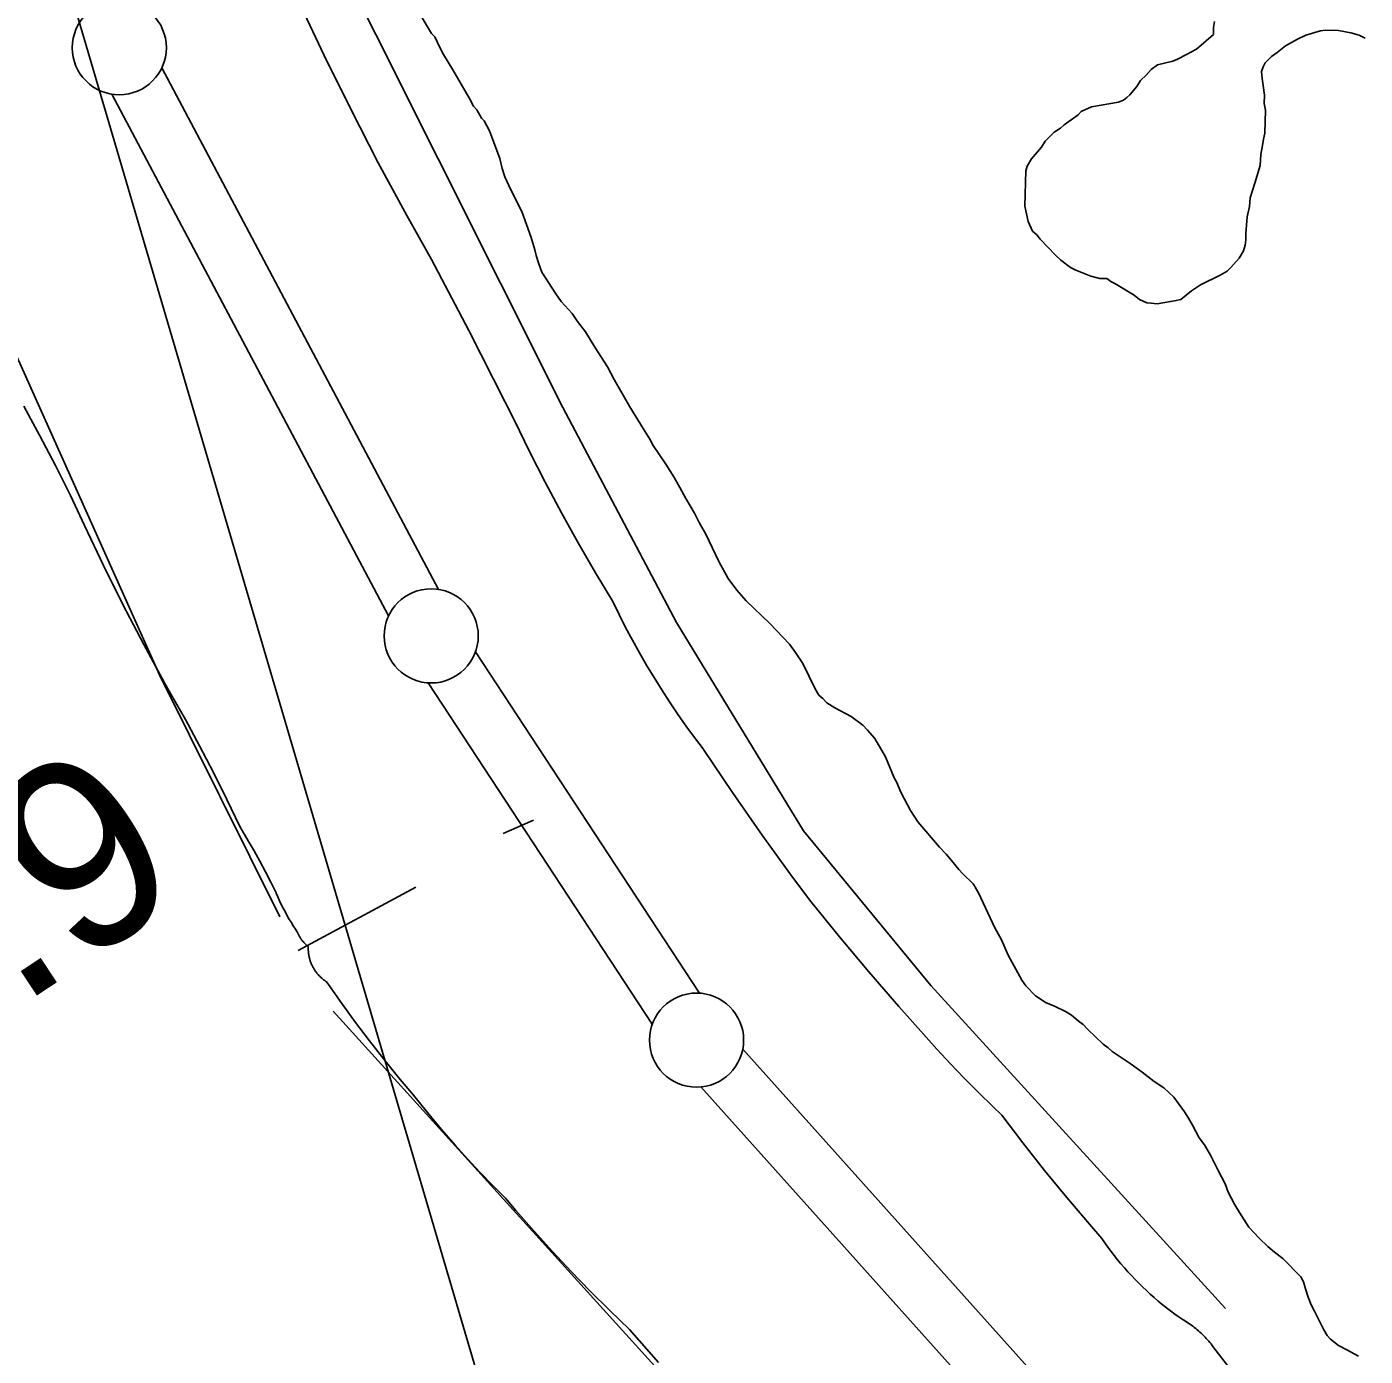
# Model space of a CAD drawing. Extents: x 3172231 to 3210228, y 940198 to 965780.
# Drawn here: x 3188694 to 3189405, y 946857 to 947563 of the extents above; entities that cross this region are included whole.
import ezdxf

# ---------------------------------------------------------------- set-up
doc = ezdxf.new("R2010")
doc.units = 0
for name, color, linetype in [('V-LEVE-TOET', 7, 'Continuous'), ('V-SITE-VEGE', 7, 'Continuous'), ('V-SURV-IDEN', 7, 'Continuous'), ('V-SURV-LINE', 7, 'Continuous'), ('V-TOPO-BNDY', 7, 'Continuous'), ('V-TOPO-SHOR', 7, 'Continuous')]:
    doc.layers.add(name, color=color, linetype=linetype)

msp = doc.modelspace()

# ---------------------------------------------------------------- linework, layer by layer
at = {"layer": 'V-LEVE-TOET'}
for points in [[(3188837.975, 947576.62), (3188851.625, 947547.768), (3188865.775, 947519.158), (3188880.422, 947490.799), (3188895.563, 947462.7), (3188908.654, 947439.31), (3188908.654, 947439.31), (3188928.601, 947401.611), (3188947.91, 947363.577), (3188952.72, 947353.845), (3188952.72, 947353.845), (3188960.775, 947337.353), (3188969.115, 947321.003), (3188977.737, 947304.8), (3188986.641, 947288.751), (3188995.823, 947272.859), (3189004.953, 947257.663), (3189004.953, 947257.663), (3189008.317, 947250.771), (3189011.801, 947243.941), (3189015.401, 947237.171), (3189019.123, 947230.465), (3189022.959, 947223.826), (3189026.909, 947217.254), (3189030.974, 947210.751), (3189035.152, 947204.323), (3189039.443, 947197.966), (3189043.844, 947191.687), (3189048.352, 947185.485), (3189052.97, 947179.362), (3189053.156, 947179.118), (3189053.156, 947179.118), (3189068.545, 947156.221), (3189084.331, 947133.599), (3189100.508, 947111.253), (3189110.193, 947098.259), (3189110.193, 947098.259), (3189125.426, 947079.425), (3189140.983, 947060.862), (3189156.861, 947042.572), (3189170.05, 947027.857), (3189170.05, 947027.857), (3189177.128, 947019.902), (3189184.343, 947012.071), (3189191.695, 947004.368), (3189199.179, 946996.793), (3189206.793, 946989.35), (3189211.604, 946984.781), (3189211.604, 946984.781), (3189222.87, 946969.984), (3189234.39, 946955.384), (3189246.166, 946940.989), (3189258.188, 946926.798), (3189264.79, 946919.216), (3189264.79, 946919.216), (3189266.38, 946916.906), (3189268.01, 946914.625), (3189269.679, 946912.372), (3189271.389, 946910.15), (3189273.136, 946907.957), (3189274.922, 946905.794), (3189276.745, 946903.664), (3189278.604, 946901.565), (3189280.499, 946899.5), (3189282.432, 946897.469), (3189284.398, 946895.47), (3189286.399, 946893.506), (3189288.435, 946891.577), (3189290.503, 946889.684), (3189292.606, 946887.829), (3189294.738, 946886.01), (3189296.905, 946884.228), (3189299.101, 946882.484), (3189301.327, 946880.78), (3189303.582, 946879.113), (3189305.865, 946877.486), (3189307.518, 946876.348), (3189307.518, 946876.348), (3189308.347, 946875.854), (3189309.169, 946875.346), (3189309.98, 946874.824), (3189310.782, 946874.29), (3189311.575, 946873.741), (3189312.359, 946873.175), (3189313.131, 946872.6), (3189313.895, 946872.008)], [(3188814.519, 947125.139), (3188811.384, 947130.595), (3188808.16, 947135.999), (3188806.856, 947138.129), (3188806.856, 947138.129), (3188799.989, 947152.514), (3188792.878, 947166.779), (3188785.526, 947180.922), (3188777.93, 947194.937), (3188770.096, 947208.82), (3188767.012, 947214.141), (3188767.012, 947214.141), (3188755.807, 947234.826), (3188744.957, 947255.699), (3188734.463, 947276.754), (3188724.329, 947297.986), (3188716.971, 947314.014), (3188716.971, 947314.014), (3188708.965, 947329.943), (3188700.685, 947345.731), (3188692.131, 947361.374)], [(3188849.477, 947058.366), (3188849.221, 947058.624), (3188848.969, 947058.884), (3188848.721, 947059.15), (3188848.479, 947059.418), (3188848.242, 947059.693), (3188848.008, 947059.971), (3188847.781, 947060.252), (3188847.558, 947060.539), (3188847.34, 947060.828), (3188847.125, 947061.12), (3188846.919, 947061.417), (3188846.716, 947061.718), (3188846.517, 947062.021), (3188846.325, 947062.329), (3188846.138, 947062.64), (3188845.956, 947062.953), (3188845.78, 947063.269), (3188845.61, 947063.588), (3188845.444, 947063.912), (3188845.284, 947064.237), (3188845.131, 947064.565), (3188844.981, 947064.895), (3188844.84, 947065.229), (3188844.703, 947065.565), (3188844.572, 947065.902), (3188844.447, 947066.242), (3188844.326, 947066.584), (3188844.213, 947066.928), (3188844.107, 947067.275), (3188844.004, 947067.621), (3188843.908, 947067.971), (3188843.82, 947068.321), (3188843.736, 947068.673), (3188843.66, 947069.028), (3188843.589, 947069.382), (3188843.523, 947069.738), (3188843.466, 947070.095), (3188843.412, 947070.453), (3188843.367, 947070.812), (3188843.326, 947071.172), (3188843.294, 947071.53), (3188843.265, 947071.891), (3188843.244, 947072.253), (3188843.228, 947072.614), (3188843.22, 947072.974), (3188843.218, 947073.337), (3188843.222, 947073.697), (3188843.232, 947074.058), (3188843.244, 947074.361), (3188843.244, 947074.361), (3188843.009, 947074.543), (3188842.776, 947074.729), (3188842.546, 947074.92), (3188842.319, 947075.114), (3188842.096, 947075.313), (3188841.876, 947075.514), (3188841.659, 947075.721), (3188841.446, 947075.929), (3188841.235, 947076.142), (3188841.031, 947076.36), (3188840.828, 947076.579), (3188840.629, 947076.802), (3188840.433, 947077.029), (3188840.242, 947077.259), (3188840.056, 947077.492), (3188839.871, 947077.728), (3188839.693, 947077.967), (3188839.517, 947078.209), (3188839.347, 947078.455), (3188839.179, 947078.702), (3188839.017, 947078.954), (3188838.86, 947079.206), (3188838.704, 947079.462), (3188838.555, 947079.722), (3188838.409, 947079.982), (3188838.27, 947080.247), (3188838.133, 947080.511), (3188838.002, 947080.779), (3188837.875, 947081.049), (3188837.752, 947081.322), (3188837.633, 947081.594), (3188837.572, 947081.744), (3188837.572, 947081.744), (3188836.376, 947083.552), (3188835.21, 947085.379), (3188834.078, 947087.228), (3188832.978, 947089.094), (3188831.911, 947090.982), (3188830.877, 947092.887), (3188829.875, 947094.808), (3188828.906, 947096.747), (3188827.973, 947098.703), (3188827.073, 947100.675), (3188826.209, 947102.664), (3188826.14, 947102.828), (3188826.14, 947102.828), (3188823.373, 947108.476), (3188820.514, 947114.078), (3188817.563, 947119.634), (3188814.519, 947125.139)], [(3189029.289, 946853.275), (3189013.872, 946870.853), (3189013.872, 946870.853), (3189003.365, 946880.946), (3188993.037, 946891.218), (3188982.889, 946901.669), (3188972.926, 946912.296), (3188963.149, 946923.095), (3188953.56, 946934.062), (3188947.922, 946940.696), (3188947.922, 946940.696), (3188941.112, 946947.508), (3188934.421, 946954.436), (3188927.854, 946961.479), (3188921.404, 946968.635), (3188915.082, 946975.899), (3188908.887, 946983.274), (3188902.819, 946990.753), (3188899.157, 946995.398), (3188899.157, 946995.398), (3188891.19, 947004.856), (3188883.391, 947014.453), (3188875.759, 947024.183), (3188868.3, 947034.044), (3188861.011, 947044.034), (3188853.9, 947054.149), (3188852.862, 947055.658), (3188852.862, 947055.658), (3188852.559, 947055.857), (3188852.26, 947056.06), (3188851.965, 947056.269), (3188851.672, 947056.482), (3188851.383, 947056.701), (3188851.099, 947056.924), (3188850.818, 947057.153), (3188850.542, 947057.387), (3188850.269, 947057.624), (3188850.001, 947057.866), (3188849.737, 947058.114), (3188849.477, 947058.366)], [(3189313.895, 946872.008), (3189314.649, 946871.406), (3189315.39, 946870.789), (3189316.122, 946870.159), (3189316.842, 946869.518), (3189317.551, 946868.862), (3189318.249, 946868.197), (3189318.936, 946867.517), (3189319.609, 946866.827), (3189320.271, 946866.124), (3189320.92, 946865.411), (3189321.557, 946864.686), (3189322.182, 946863.949), (3189322.792, 946863.204), (3189323.39, 946862.446), (3189323.783, 946861.932), (3189323.783, 946861.932), (3189337.523, 946843.893)]]:
    msp.add_lwpolyline(points, dxfattribs=at)
at = {"layer": 'V-SITE-VEGE'}
for p, q in [((3188908.725, 947559.481), (3188902.725, 947569.526)), ((3189324.117, 947562.559), (3189324.031, 947558.893)), ((3189324.561, 947565.852), (3189324.117, 947562.559)), ((3188910.515, 947557.603), (3188908.725, 947559.481)), ((3188913.313, 947551.668), (3188910.515, 947557.603)), ((3189324.031, 947558.893), (3189315.04, 947551.033)), ((3189362.412, 947552.853), (3189368.733, 947556.374)), ((3189368.733, 947556.374), (3189373.185, 947558.471)), ((3189373.185, 947558.471), (3189380.945, 947560.857)), ((3189380.945, 947560.857), (3189383.519, 947561.162)), ((3189383.519, 947561.162), (3189390.486, 947560.998)), ((3189390.486, 947560.998), (3189397.063, 947559.745)), ((3189397.063, 947559.745), (3189401.435, 947558.541)), ((3189401.435, 947558.541), (3189404.702, 947556.996)), ((3188915.068, 947548.323), (3188913.313, 947551.668)), ((3188920.012, 947540.135), (3188915.068, 947548.323)), ((3189309.838, 947548.221), (3189305.011, 947545.763)), ((3189315.04, 947551.033), (3189309.838, 947548.221)), ((3189354.939, 947547.16), (3189357.925, 947549.29)), ((3189357.925, 947549.29), (3189362.412, 947552.853)), ((3189290.939, 947540.225), (3189288.304, 947537.35)), ((3189294.298, 947542.714), (3189290.939, 947540.225)), ((3189302.418, 947544.725), (3189294.298, 947542.714)), ((3189305.011, 947545.763), (3189302.418, 947544.725)), ((3189349.617, 947539.212), (3189350.411, 947541.761)), ((3189350.411, 947541.761), (3189351.562, 947543.936)), ((3189351.562, 947543.936), (3189354.939, 947547.16)), ((3188928.826, 947524.888), (3188920.012, 947540.135)), ((3189285.301, 947534.487), (3189283.39, 947531.231)), ((3189288.304, 947537.35), (3189285.301, 947534.487)), ((3189349.897, 947535.538), (3189349.617, 947539.212)), ((3189350.544, 947531.853), (3189349.897, 947535.538)), ((3189279.618, 947526.915), (3189278.119, 947525.484)), ((3189283.39, 947531.231), (3189279.618, 947526.915)), ((3189351.161, 947526.702), (3189350.544, 947531.853)), ((3189351.054, 947522.301), (3189351.161, 947526.702)), ((3188930.932, 947520.8), (3188928.826, 947524.888)), ((3188932.722, 947518.924), (3188930.932, 947520.8)), ((3188935.185, 947514.464), (3188932.722, 947518.924)), ((3189259.288, 947520.423), (3189253.727, 947517.984)), ((3189273.658, 947523.022), (3189259.288, 947520.423)), ((3189276.251, 947524.061), (3189273.658, 947523.022)), ((3189278.119, 947525.484), (3189276.251, 947524.061)), ((3189351.701, 947518.619), (3189351.054, 947522.301)), ((3188936.617, 947512.962), (3188935.185, 947514.464)), ((3188939.431, 947507.76), (3188936.617, 947512.962)), ((3189252.218, 947516.186), (3189244.755, 947510.857)), ((3189253.727, 947517.984), (3189252.218, 947516.186)), ((3189351.417, 947506.517), (3189351.701, 947518.619)), ((3188944.952, 947492.956), (3188939.431, 947507.76)), ((3189239.526, 947506.945), (3189234.648, 947502.29)), ((3189242.879, 947509.067), (3189239.526, 947506.945)), ((3189244.755, 947510.857), (3189242.879, 947509.067)), ((3189350.606, 947503.234), (3189351.417, 947506.517)), ((3189232.735, 947499.034), (3189227.455, 947492.921)), ((3189234.648, 947502.29), (3189232.735, 947499.034)), ((3189349.318, 947495.194), (3189350.161, 947499.943)), ((3189350.161, 947499.943), (3189350.606, 947503.234)), ((3188946.298, 947487.786), (3188944.952, 947492.956)), ((3189227.455, 947492.921), (3189225.162, 947488.937)), ((3189348.812, 947489.335), (3189349.318, 947495.194)), ((3188947.662, 947483.352), (3188946.298, 947487.786)), ((3188950.797, 947476.307), (3188947.662, 947483.352)), ((3189224.367, 947486.39), (3189223.929, 947467.687)), ((3189225.162, 947488.937), (3189224.367, 947486.39)), ((3189346.02, 947479.861), (3189348.812, 947489.335)), ((3188956.763, 947464.793), (3188950.797, 947476.307)), ((3189343.641, 947472.211), (3189346.02, 947479.861)), ((3189343.161, 947467.454), (3189343.641, 947472.211)), ((3188961.58, 947451.107), (3188956.763, 947464.793)), ((3189223.929, 947467.687), (3189225.571, 947459.577)), ((3189341.359, 947453.187), (3189341.932, 947461.98)), ((3189341.932, 947461.98), (3189343.161, 947467.454)), ((3189225.571, 947459.577), (3189228.019, 947454.383)), ((3188963.624, 947444.455), (3188961.58, 947451.107)), ((3189228.019, 947454.383), (3189230.175, 947452.499)), ((3189230.175, 947452.499), (3189231.957, 947450.255)), ((3189231.957, 947450.255), (3189240.192, 947441.622)), ((3189340.845, 947446.964), (3189341.281, 947449.888)), ((3189341.281, 947449.888), (3189341.359, 947453.187)), ((3188964.289, 947441.504), (3188963.624, 947444.455)), ((3188965.651, 947437.068), (3188964.289, 947441.504)), ((3189240.192, 947441.622), (3189243.065, 947438.989)), ((3189337.748, 947440.066), (3189340.042, 947444.045)), ((3189340.042, 947444.045), (3189340.845, 947446.964)), ((3188967.382, 947432.626), (3188965.651, 947437.068)), ((3189243.065, 947438.989), (3189248.114, 947435.198)), ((3189248.114, 947435.198), (3189251.012, 947433.664)), ((3189251.012, 947433.664), (3189259.011, 947430.541)), ((3189331.35, 947433.244), (3189333.226, 947435.034)), ((3189333.226, 947435.034), (3189337.748, 947440.066)), ((3188974.814, 947421.077), (3188967.382, 947432.626)), ((3189259.011, 947430.541), (3189263.75, 947429.328)), ((3189263.75, 947429.328), (3189267.418, 947429.242)), ((3189267.418, 947429.242), (3189269.585, 947427.725)), ((3189269.585, 947427.725), (3189271.758, 947426.574)), ((3189271.758, 947426.574), (3189281.887, 947420.464)), ((3189317.236, 947425.871), (3189327.629, 947431.13)), ((3189327.629, 947431.13), (3189331.35, 947433.244)), ((3188977.655, 947416.975), (3188974.814, 947421.077)), ((3189281.887, 947420.464), (3189284.769, 947418.195)), ((3189306.779, 947418.046), (3189312.39, 947422.682)), ((3189312.39, 947422.682), (3189317.236, 947425.871)), ((3188983.375, 947410.603), (3188977.655, 947416.975)), ((3189284.769, 947418.195), (3189288.76, 947416.266)), ((3189288.76, 947416.266), (3189290.96, 947416.217)), ((3189290.96, 947416.217), (3189294.251, 947415.77)), ((3189294.251, 947415.77), (3189301.253, 947417.073)), ((3189301.253, 947417.073), (3189303.461, 947417.388)), ((3189303.461, 947417.388), (3189306.779, 947418.046)), ((3188986.213, 947406.499), (3188983.375, 947410.603)), ((3188990.483, 947400.898), (3188986.213, 947406.499)), ((3188995.427, 947392.71), (3188990.483, 947400.898)), ((3189002.155, 947382.277), (3188995.427, 947392.71)), ((3189005.665, 947375.591), (3189002.155, 947382.277)), ((3189014.13, 947361.085), (3189005.665, 947375.591)), ((3189021.197, 947349.544), (3189014.13, 947361.085)), ((3189024.734, 947343.957), (3189021.197, 947349.544)), ((3189026.489, 947340.615), (3189024.734, 947343.957)), ((3189033.225, 947330.549), (3189026.489, 947340.615)), ((3189037.471, 947323.846), (3189033.225, 947330.549)), ((3189040.641, 947318.269), (3189037.471, 947323.846)), ((3189043.803, 947312.324), (3189040.641, 947318.269)), ((3189048.389, 947304.513), (3189043.803, 947312.324)), ((3189050.844, 947299.684), (3189048.389, 947304.513)), ((3189054.365, 947293.364), (3189050.844, 947299.684)), ((3189061.365, 947278.89), (3189054.365, 947293.364)), ((3189066.288, 947269.969), (3189061.365, 947278.89)), ((3189070.908, 947263.625), (3189066.288, 947269.969)), ((3189075.914, 947258.007), (3189070.908, 947263.625)), ((3189088.472, 947245.969), (3189075.914, 947258.007)), ((3189098.855, 947235.084), (3189088.472, 947245.969)), ((3189102.052, 947230.607), (3189098.855, 947235.084)), ((3189105.948, 947224.645), (3189102.052, 947230.607)), ((3189112.593, 947210.913), (3189105.948, 947224.645)), ((3189114.361, 947207.935), (3189112.593, 947210.913)), ((3189116.517, 947206.051), (3189114.361, 947207.935)), ((3189118.666, 947203.8), (3189116.517, 947206.051)), ((3189123.005, 947201.13), (3189118.666, 947203.8)), ((3189131.703, 947196.524), (3189123.005, 947201.13)), ((3189137.835, 947191.975), (3189131.703, 947196.524)), ((3189140.34, 947189.35), (3189137.835, 947191.975)), ((3189144.27, 947184.856), (3189140.34, 947189.35)), ((3189149.912, 947175.182), (3189144.27, 947184.856)), ((3189154.422, 947164.069), (3189149.912, 947175.182)), ((3189155.829, 947161.468), (3189154.422, 947164.069)), ((3189157.916, 947156.649), (3189155.829, 947161.468)), ((3189160.021, 947152.564), (3189157.916, 947156.649)), ((3189163.183, 947146.62), (3189160.021, 947152.564)), ((3189167.078, 947140.659), (3189163.183, 947146.62)), ((3189178.502, 947127.181), (3189167.078, 947140.659)), ((3189182.084, 947123.429), (3189178.502, 947127.181)), ((3189184.941, 947120.06), (3189182.084, 947123.429)), ((3189188.861, 947115.198), (3189184.941, 947120.06)), ((3189191.009, 947112.945), (3189188.861, 947115.198)), ((3189196.391, 947107.684), (3189191.009, 947112.945)), ((3189197.098, 947106.565), (3189196.391, 947107.684)), ((3189197.446, 947105.824), (3189197.098, 947106.565)), ((3189199.211, 947102.846), (3189197.446, 947105.824)), ((3189207.946, 947084.298), (3189199.211, 947102.846)), ((3189211.469, 947077.98), (3189207.946, 947084.298)), ((3189214.944, 947069.824), (3189211.469, 947077.98)), ((3189222.335, 947056.443), (3189214.944, 947069.824)), ((3189224.465, 947053.457), (3189222.335, 947056.443)), ((3189229.479, 947048.204), (3189224.465, 947053.457)), ((3189235.26, 947044.398), (3189229.479, 947048.204)), ((3189239.258, 947042.838), (3189235.26, 947044.398)), ((3189245.789, 947039.749), (3189239.258, 947042.838)), ((3189248.681, 947037.847), (3189245.789, 947039.749)), ((3189252.279, 947034.826), (3189248.681, 947037.847)), ((3189254.802, 947032.932), (3189252.279, 947034.826)), ((3189257.309, 947030.304), (3189254.802, 947032.932)), ((3189265.563, 947022.407), (3189257.309, 947030.304)), ((3189268.086, 947020.513), (3189265.563, 947022.407)), ((3189270.242, 947018.628), (3189268.086, 947020.513)), ((3189280.355, 947011.786), (3189270.242, 947018.628)), ((3189286.127, 947007.614), (3189280.355, 947011.786)), ((3189292.615, 947002.693), (3189286.127, 947007.614)), ((3189297.671, 946999.273), (3189292.615, 947002.693)), ((3189303.057, 946994.376), (3189297.671, 946999.273)), ((3189308.747, 946986.536), (3189303.057, 946994.376)), ((3189310.868, 946983.186), (3189308.747, 946986.536)), ((3189312.982, 946979.467), (3189310.868, 946983.186)), ((3189316.494, 946972.78), (3189312.982, 946979.467)), ((3189319.339, 946969.042), (3189316.494, 946972.78)), ((3189322.511, 946963.466), (3189319.339, 946969.042)), ((3189326.366, 946955.671), (3189322.511, 946963.466)), ((3189330.226, 946948.243), (3189326.366, 946955.671)), ((3189331.957, 946943.801), (3189330.226, 946948.243)), ((3189335.469, 946937.114), (3189331.957, 946943.801)), ((3189337.941, 946933.022), (3189335.469, 946937.114)), ((3189342.893, 946925.199), (3189337.941, 946933.022)), ((3189348.621, 946919.194), (3189342.893, 946925.199)), ((3189352.926, 946915.057), (3189348.621, 946919.194)), ((3189356.524, 946912.036), (3189352.926, 946915.057)), ((3189360.848, 946908.632), (3189356.524, 946912.036)), ((3189370.525, 946898.866), (3189360.848, 946908.632)), ((3189371.93, 946896.265), (3189370.525, 946898.866)), ((3189372.943, 946892.572), (3189371.93, 946896.265)), ((3189374.307, 946888.138), (3189372.943, 946892.572)), ((3189376.046, 946884.061), (3189374.307, 946888.138)), ((3189377.801, 946880.718), (3189376.046, 946884.061)), ((3189382.702, 946870.697), (3189377.801, 946880.718)), ((3189384.467, 946867.72), (3189382.702, 946870.697)), ((3189386.259, 946865.844), (3189384.467, 946867.72)), ((3189390.581, 946862.44), (3189386.259, 946865.844)), ((3189394.929, 946860.136), (3189390.581, 946862.44)), ((3189401.085, 946856.689), (3189394.929, 946860.136))]:
    msp.add_line(p, q, dxfattribs=at)
at = {"layer": 'V-SURV-LINE'}
for points in [[(3188765.458, 947541.245), (3188912.421, 947264.066)], [(3188885.909, 947250.026), (3188738.946, 947527.205)], [(3188932.041, 947230.903), (3189051.086, 947049.573)], [(3189025.997, 947033.126), (3188906.952, 947214.456)], [(3189074.013, 947019.772), (3190260.278, 945695.789)], [(3190219.909, 945695.889), (3189051.684, 946999.737)]]:
    msp.add_lwpolyline(points, dxfattribs=at)
for centre in [(3188742.839, 947551.884), (3188908.528, 947239.387), (3189049.51, 947024.642)]:
    msp.add_circle(centre, 25, dxfattribs=at)
at = {"layer": 'V-TOPO-BNDY'}
msp.add_line((3189271.114, 945698.234), (3188711.943, 947598.102), dxfattribs=at)
at = {"layer": 'V-TOPO-SHOR'}
for p, q in [((3188946.754, 947134.399), (3188962.822, 947141.492)), ((3188837.816, 947072.25), (3188900.317, 947105.98))]:
    msp.add_line(p, q, dxfattribs=at)
for points in [[(3189330.445, 946881.996), (3189173.933, 947053.586), (3189106.369, 947135.787), (3189038.875, 947246.523), (3188978.523, 947360.807), (3188779.767, 947757.205), (3188446.181, 948439.274), (3188077.175, 949221.299), (3188048.827, 949278.992)], [(3188260.175, 948222.164), (3188377.285, 947982.904), (3188501.599, 947772.16), (3188600.999, 947582.878), (3188764.168, 947218.668), (3188828.051, 947090.108)], [(3188856.461, 947040.104), (3189073.439, 946800.597), (3189187.283, 946682.613), (3189301.109, 946557.497), (3189574.995, 946253.648), (3189813.258, 945967.721), (3190065.824, 945696.025)]]:
    msp.add_lwpolyline(points, dxfattribs=at)

# ---------------------------------------------------------------- texts
at = {"layer": 'V-SURV-IDEN'}
msp.add_text('191+40.9', height=100, rotation=33.431944, dxfattribs=at).set_placement((3188313.36, 946793.707))

doc.saveas('drawing.dxf')
